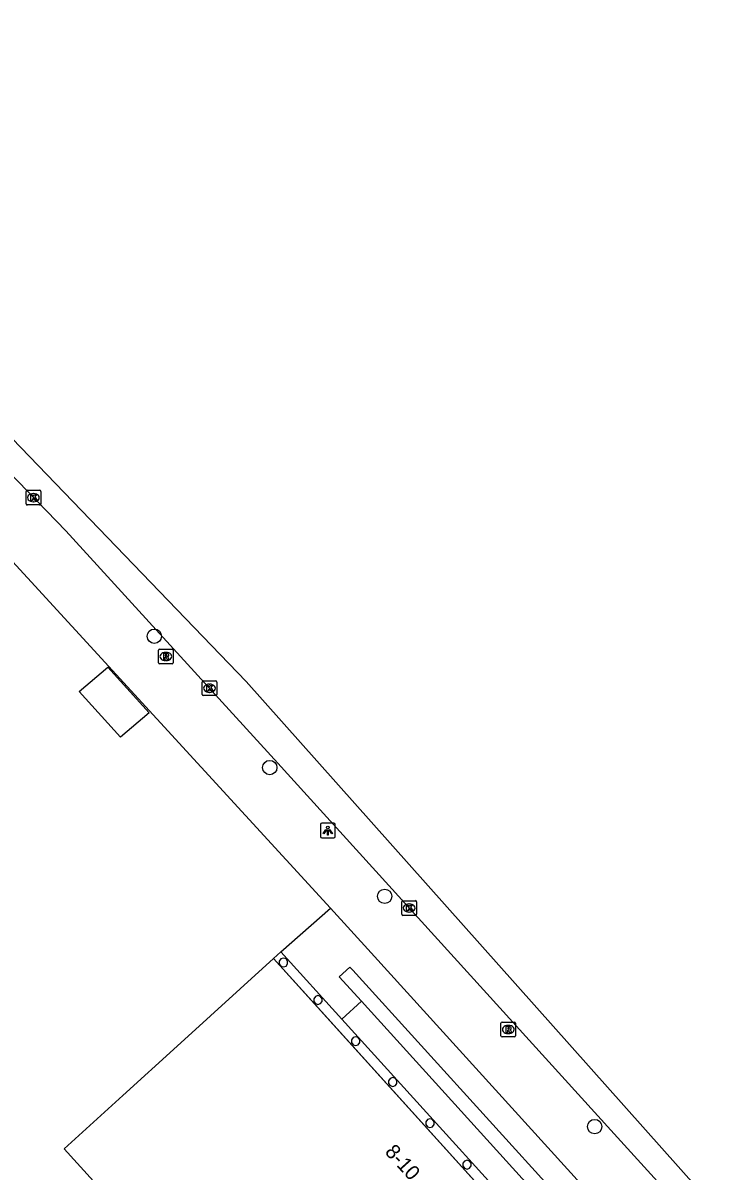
# Model space of a CAD drawing. Extents: x 161354 to 161876, y 382161 to 382804.
# Drawn here: x 161658.8 to 161706, y 382580.4 to 382658.6 of the extents above; entities that cross this region are included whole.
import ezdxf

# ---------------------------------------------------------------- set-up
doc = ezdxf.new("R2010")
doc.units = 0
for name, color, linetype in [('IMGEO_Boom', 7, 'Continuous'), ('IMGEO_Fietspad_gesloten', 7, 'Continuous'), ('IMGEO_Kolk', 7, 'Continuous'), ('IMGEO_Lichtpunt', 7, 'Continuous'), ('IMGEO_Muur', 7, 'Continuous'), ('IMGEO_Pand', 7, 'Continuous'), ('IMGEO_Pand_nummerreeks', 7, 'Continuous'), ('IMGEO_Pand_overbouw', 7, 'Continuous'), ('IMGEO_Rijbaan_lokaal_gesloten', 7, 'Continuous'), ('IMGEO_Rioolput', 7, 'Continuous'), ('IMGEO_Voetpad_gesloten', 7, 'Continuous'), ('IMGEO_Voetpad_open', 7, 'Continuous')]:
    doc.layers.add(name, color=color, linetype=linetype)

msp = doc.modelspace()

# ---------------------------------------------------------------- linework, layer by layer
at = {"layer": 'IMGEO_Boom'}
for centre in [(161667.742, 382616.798), (161675.607, 382607.853), (161683.435, 382599.084), (161697.739, 382583.399)]:
    msp.add_circle(centre, 0.489, dxfattribs=at)
at = {"layer": 'IMGEO_Fietspad_gesloten'}
msp.add_lwpolyline([(161645.871, 382640.073), (161646.136, 382639.799), (161650.877, 382635.381), (161656.463, 382629.372), (161661.71, 382623.972), (161676.15, 382608.16), (161698.844, 382583.161), (161704.285, 382577.171), (161705.643, 382575.646)], dxfattribs=at)
at = {"layer": 'IMGEO_Kolk'}
for p, q in [((161659.006, 382625.812), (161659.006, 382626.664)), ((161659.081, 382626.738), (161659.933, 382626.738)), ((161659.494, 382626.518), (161659.519, 382626.518)), ((161660.007, 382626.664), (161660.007, 382625.812)), ((161659.933, 382625.738), (161659.081, 382625.738)), ((161659.517, 382625.958), (161659.492, 382625.958)), ((161671, 382612.829), (161671, 382613.681)), ((161671.075, 382613.755), (161671.927, 382613.755)), ((161672.001, 382613.681), (161672.001, 382612.829)), ((161671.511, 382612.975), (161671.486, 382612.975)), ((161671.488, 382613.535), (161671.513, 382613.535)), ((161671.927, 382612.755), (161671.075, 382612.755)), ((161684.6, 382597.862), (161684.6, 382598.714)), ((161684.675, 382598.788), (161685.527, 382598.788)), ((161685.601, 382598.714), (161685.601, 382597.862)), ((161685.111, 382598.008), (161685.086, 382598.008)), ((161685.088, 382598.568), (161685.113, 382598.568)), ((161685.527, 382597.788), (161684.675, 382597.788))]:
    msp.add_line(p, q, dxfattribs=at)
for points in [[(161659.006, 382625.812), (161659.006, 382626.664)], [(161659.081, 382626.738), (161659.933, 382626.738)], [(161659.327, 382626.438), (161659.45, 382626.438), (161659.45, 382626.287), (161659.58, 382626.438), (161659.744, 382626.438), (161659.598, 382626.287), (161659.751, 382626.038), (161659.599, 382626.038), (161659.514, 382626.202), (161659.45, 382626.135), (161659.45, 382626.038), (161659.327, 382626.038), (161659.327, 382626.438)], [(161660.007, 382626.664), (161660.007, 382625.812)], [(161659.933, 382625.738), (161659.081, 382625.738)], [(161671, 382612.829), (161671, 382613.681)], [(161671.075, 382613.755), (161671.927, 382613.755)], [(161672.001, 382613.681), (161672.001, 382612.829)], [(161671.321, 382613.455), (161671.444, 382613.455), (161671.444, 382613.304), (161671.574, 382613.455), (161671.738, 382613.455), (161671.592, 382613.304), (161671.745, 382613.055), (161671.593, 382613.055), (161671.508, 382613.219), (161671.444, 382613.152), (161671.444, 382613.055), (161671.321, 382613.055), (161671.321, 382613.455)], [(161671.927, 382612.755), (161671.075, 382612.755)], [(161684.6, 382597.862), (161684.6, 382598.714)], [(161684.675, 382598.788), (161685.527, 382598.788)], [(161685.601, 382598.714), (161685.601, 382597.862)], [(161684.921, 382598.488), (161685.044, 382598.488), (161685.044, 382598.337), (161685.174, 382598.488), (161685.338, 382598.488), (161685.192, 382598.337), (161685.345, 382598.088), (161685.193, 382598.088), (161685.108, 382598.252), (161685.044, 382598.185), (161685.044, 382598.088), (161684.921, 382598.088), (161684.921, 382598.488)], [(161685.527, 382597.788), (161684.675, 382597.788)]]:
    msp.add_lwpolyline(points, dxfattribs=at)
for centre, start, end in [((161659.083, 382626.662), 91.55205, 178.44795), ((161659.083, 382626.662), 91.55205, 178.44795), ((161659.931, 382626.662), 1.55205, 88.44795), ((161659.931, 382626.662), 1.55205, 88.44795), ((161659.083, 382625.814), 181.55205, 268.44795), ((161659.083, 382625.814), 181.55205, 268.44795), ((161659.931, 382625.814), 271.55205, 358.44795), ((161659.931, 382625.814), 271.55205, 358.44795), ((161671.077, 382613.679), 91.55205, 178.44795), ((161671.077, 382613.679), 91.55205, 178.44795), ((161671.925, 382613.679), 1.55205, 88.44795), ((161671.925, 382613.679), 1.55205, 88.44795), ((161671.077, 382612.831), 181.55205, 268.44795), ((161671.077, 382612.831), 181.55205, 268.44795), ((161671.925, 382612.831), 271.55205, 358.44795), ((161671.925, 382612.831), 271.55205, 358.44795), ((161684.677, 382598.712), 91.55205, 178.44795), ((161684.677, 382598.712), 91.55205, 178.44795), ((161685.525, 382598.712), 1.55205, 88.44795), ((161685.525, 382598.712), 1.55205, 88.44795), ((161684.677, 382597.864), 181.55205, 268.44795), ((161684.677, 382597.864), 181.55205, 268.44795), ((161685.525, 382597.864), 271.55205, 358.44795), ((161685.525, 382597.864), 271.55205, 358.44795)]:
    msp.add_arc(centre, 0.0765, start, end, dxfattribs=at)
for centre, major_axis, ratio, start_param, end_param in [((161659.493, 382626.238), (-0.387, 0.002), 0.722429, 4.712389, 7.853982), ((161659.518, 382626.238), (-0.39, 0.002), 0.717154, 1.570796, 4.712389), ((161671.487, 382613.255), (-0.387, 0.002), 0.722429, 4.712389, 7.853982), ((161671.512, 382613.255), (-0.39, 0.002), 0.717154, 1.570796, 4.712389), ((161685.087, 382598.288), (-0.387, 0.002), 0.722429, 4.712389, 7.853982), ((161685.112, 382598.288), (-0.39, 0.002), 0.717154, 1.570796, 4.712389)]:
    msp.add_ellipse(centre, major_axis=major_axis, ratio=ratio, start_param=start_param, end_param=end_param, dxfattribs=at)
at = {"layer": 'IMGEO_Lichtpunt'}
for p, q in [((161679.061, 382603.967), (161679.061, 382603.16)), ((161679.061, 382603.967), (161679.061, 382603.16)), ((161679.963, 382604.062), (161679.155, 382604.062)), ((161679.963, 382604.062), (161679.155, 382604.062)), ((161680.057, 382603.16), (161680.057, 382603.967)), ((161680.057, 382603.16), (161680.057, 382603.967)), ((161679.155, 382603.066), (161679.963, 382603.066)), ((161679.155, 382603.066), (161679.963, 382603.066))]:
    msp.add_line(p, q, dxfattribs=at)
for points in [[(161679.435, 382603.631), (161679.474, 382603.603), (161679.286, 382603.341), (161679.248, 382603.368), (161679.435, 382603.631)], [(161679.537, 382603.583), (161679.584, 382603.583), (161679.584, 382603.261), (161679.537, 382603.261), (161679.537, 382603.583)], [(161679.647, 382603.603), (161679.685, 382603.63), (161679.872, 382603.368), (161679.833, 382603.34), (161679.647, 382603.603)]]:
    msp.add_lwpolyline(points, dxfattribs=at)
msp.add_circle((161679.56, 382603.765), 0.0994, dxfattribs=at)
for centre, start, end in [((161679.155, 382603.967), 90, 180), ((161679.155, 382603.967), 90, 180), ((161679.963, 382603.967), 0, 90), ((161679.963, 382603.967), 0, 90), ((161679.155, 382603.16), 180, 270), ((161679.155, 382603.16), 180, 270), ((161679.963, 382603.16), 270, 0), ((161679.963, 382603.16), 270, 360)]:
    msp.add_arc(centre, 0.0946, start, end, dxfattribs=at)
at = {"layer": 'IMGEO_Muur'}
msp.add_lwpolyline([(161653.29, 382627.1), (161679.75, 382598.28)], dxfattribs=at)
at = {"layer": 'IMGEO_Pand'}
for points in [[(161662.617, 382613.037), (161664.571, 382614.69), (161667.401, 382611.575), (161665.447, 382609.922), (161662.617, 382613.037)], [(161664.71, 382578.468), (161661.6, 382581.894), (161665.593, 382585.519), (161669.295, 382588.879), (161675.871, 382594.848)], [(161694.808, 382570.257), (161694.144, 382570.989), (161695.962, 382572.626), (161678.502, 382591.938), (161675.871, 382594.848)], [(161676.539, 382594.277), (161676.715, 382594.334), (161676.824, 382594.484), (161676.824, 382594.67), (161676.715, 382594.82), (161676.539, 382594.877), (161676.363, 382594.82), (161676.254, 382594.67), (161676.254, 382594.484), (161676.363, 382594.334), (161676.539, 382594.277)], [(161678.891, 382591.72), (161679.067, 382591.777), (161679.176, 382591.927), (161679.176, 382592.113), (161679.067, 382592.263), (161678.891, 382592.32), (161678.715, 382592.263), (161678.606, 382592.113), (161678.606, 382591.927), (161678.715, 382591.777), (161678.891, 382591.72)], [(161681.455, 382588.917), (161681.631, 382588.974), (161681.74, 382589.124), (161681.74, 382589.31), (161681.631, 382589.46), (161681.455, 382589.517), (161681.279, 382589.46), (161681.17, 382589.31), (161681.17, 382589.124), (161681.279, 382588.974), (161681.455, 382588.917)], [(161683.986, 382586.133), (161684.162, 382586.19), (161684.271, 382586.34), (161684.271, 382586.526), (161684.162, 382586.676), (161683.986, 382586.733), (161683.81, 382586.676), (161683.701, 382586.526), (161683.701, 382586.34), (161683.81, 382586.19), (161683.986, 382586.133)], [(161686.518, 382583.338), (161686.694, 382583.395), (161686.803, 382583.545), (161686.803, 382583.731), (161686.694, 382583.881), (161686.518, 382583.938), (161686.342, 382583.881), (161686.233, 382583.731), (161686.233, 382583.545), (161686.342, 382583.395), (161686.518, 382583.338)], [(161689.047, 382580.511), (161689.223, 382580.568), (161689.332, 382580.718), (161689.332, 382580.904), (161689.223, 382581.054), (161689.047, 382581.111), (161688.871, 382581.054), (161688.762, 382580.904), (161688.762, 382580.718), (161688.871, 382580.568), (161689.047, 382580.511)]]:
    msp.add_lwpolyline(points, dxfattribs=at)
at = {"layer": 'IMGEO_Pand_overbouw'}
msp.add_lwpolyline([(161697.168, 382572.377), (161680.52, 382590.719), (161676.366, 382595.297), (161675.871, 382594.848), (161695.962, 382572.626)], dxfattribs=at)
at = {"layer": 'IMGEO_Rijbaan_lokaal_gesloten'}
msp.add_lwpolyline([(161575.378, 382721.548), (161577.619, 382719.049), (161589.767, 382705.692), (161601.665, 382692.722), (161616.607, 382676.142), (161624.391, 382667.348), (161636.242, 382654.182), (161636.579, 382653.807), (161653.899, 382634.564), (161673.989, 382613.712), (161706.007, 382577.787), (161705.643, 382575.646)], dxfattribs=at)
at = {"layer": 'IMGEO_Rioolput'}
for p, q in [((161668.103, 382615.92), (161668.955, 382615.92)), ((161668.028, 382614.994), (161668.028, 382615.846)), ((161668.539, 382615.14), (161668.514, 382615.14)), ((161668.516, 382615.7), (161668.541, 382615.7)), ((161669.029, 382615.846), (161669.029, 382614.994)), ((161668.955, 382614.92), (161668.103, 382614.92)), ((161691.355, 382589.59), (161691.355, 382590.442)), ((161691.43, 382590.516), (161692.282, 382590.516)), ((161691.843, 382590.296), (161691.868, 382590.296)), ((161692.356, 382590.442), (161692.356, 382589.59)), ((161692.282, 382589.516), (161691.43, 382589.516)), ((161691.866, 382589.736), (161691.841, 382589.736))]:
    msp.add_line(p, q, dxfattribs=at)
for points in [[(161668.103, 382615.92), (161668.955, 382615.92)], [(161668.028, 382614.994), (161668.028, 382615.846)], [(161668.617, 382615.618), (161668.365, 382615.62), (161668.365, 382615.22)], [(161668.365, 382615.22), (161668.489, 382615.22), (161668.489, 382615.382), (161668.5, 382615.382)], [(161668.543, 382615.539), (161668.489, 382615.539), (161668.489, 382615.458)], [(161668.489, 382615.458), (161668.541, 382615.458)], [(161668.547, 382615.353), (161668.618, 382615.22), (161668.758, 382615.22), (161668.693, 382615.346)], [(161669.029, 382615.846), (161669.029, 382614.994)], [(161668.955, 382614.92), (161668.103, 382614.92)], [(161691.355, 382589.59), (161691.355, 382590.442)], [(161691.43, 382590.516), (161692.282, 382590.516)], [(161691.944, 382590.214), (161691.692, 382590.216), (161691.692, 382589.816)], [(161691.87, 382590.135), (161691.816, 382590.135), (161691.816, 382590.054)], [(161692.356, 382590.442), (161692.356, 382589.59)], [(161692.282, 382589.516), (161691.43, 382589.516)], [(161691.692, 382589.816), (161691.816, 382589.816), (161691.816, 382589.978), (161691.827, 382589.978)], [(161691.816, 382590.054), (161691.868, 382590.054)], [(161691.874, 382589.949), (161691.945, 382589.816), (161692.085, 382589.816), (161692.02, 382589.942)]]:
    msp.add_lwpolyline(points, dxfattribs=at)
for centre, radius, start, end in [((161668.105, 382615.844), 0.0765, 91.55205, 178.44795), ((161668.105, 382615.844), 0.0765, 91.55205, 178.44795), ((161668.953, 382615.844), 0.0765, 1.55205, 88.44795), ((161668.953, 382615.844), 0.0765, 1.55205, 88.44795), ((161668.499, 382615.329), 0.0533, 26.02933, 88.69889), ((161668.525, 382615.647), 0.19, 274.7715, 282.96867), ((161668.549, 382615.443), 0.0964, 77.00612, 93.18647), ((161668.563, 382615.5), 0.0378, 276.66336, 79.67722), ((161668.616, 382615.508), 0.109, 350.36119, 89.41601), ((161668.614, 382615.508), 0.112, 277.58423, 350.98172), ((161668.598, 382615.293), 0.108, 29.51342, 73.79051), ((161668.105, 382614.996), 0.0765, 181.55205, 268.44795), ((161668.105, 382614.996), 0.0765, 181.55205, 268.44795), ((161668.953, 382614.996), 0.0765, 271.55205, 358.44795), ((161668.953, 382614.996), 0.0765, 271.55205, 358.44795), ((161691.432, 382590.44), 0.0765, 91.55205, 178.44795), ((161691.432, 382590.44), 0.0765, 91.55205, 178.44795), ((161691.876, 382590.039), 0.0964, 77.00612, 93.18647), ((161691.89, 382590.096), 0.0378, 276.66336, 79.67722), ((161691.943, 382590.104), 0.109, 350.36119, 89.41601), ((161692.28, 382590.44), 0.0765, 1.55205, 88.44795), ((161692.28, 382590.44), 0.0765, 1.55205, 88.44795), ((161691.432, 382589.592), 0.0765, 181.55205, 268.44795), ((161691.432, 382589.592), 0.0765, 181.55205, 268.44795), ((161691.826, 382589.925), 0.0533, 26.02933, 88.69889), ((161691.852, 382590.243), 0.19, 274.7715, 282.96867), ((161691.941, 382590.104), 0.112, 277.58423, 350.98172), ((161691.925, 382589.889), 0.108, 29.51342, 73.79051), ((161692.28, 382589.592), 0.0765, 271.55205, 358.44795), ((161692.28, 382589.592), 0.0765, 271.55205, 358.44795)]:
    msp.add_arc(centre, radius, start, end, dxfattribs=at)
for centre, major_axis, ratio, start_param, end_param in [((161668.515, 382615.42), (-0.387, 0.002), 0.722429, 4.712389, 7.853982), ((161668.54, 382615.42), (-0.39, 0.002), 0.717154, 1.570796, 4.712389), ((161691.842, 382590.016), (-0.387, 0.002), 0.722429, 4.712389, 7.853982), ((161691.867, 382590.016), (-0.39, 0.002), 0.717154, 1.570796, 4.712389)]:
    msp.add_ellipse(centre, major_axis=major_axis, ratio=ratio, start_param=start_param, end_param=end_param, dxfattribs=at)
at = {"layer": 'IMGEO_Voetpad_gesloten'}
for points in [[(161697.816, 382571.661), (161699.891, 382573.522), (161681.259, 382594.056), (161681.066, 382594.264), (161680.342, 382593.591), (161681.865, 382591.932)], [(161697.168, 382572.377), (161698.504, 382573.577), (161681.865, 382591.932)]]:
    msp.add_lwpolyline(points, dxfattribs=at)
at = {"layer": 'IMGEO_Voetpad_open'}
for points in [[(161679.75, 382598.28), (161653.29, 382627.1), (161642.272, 382638.554)], [(161676.366, 382595.297), (161679.75, 382598.28)], [(161679.75, 382598.28), (161682.518, 382595.225), (161696.997, 382579.273), (161702.259, 382573.539)], [(161675.871, 382594.848), (161676.366, 382595.297)], [(161676.366, 382595.297), (161680.52, 382590.719)], [(161681.865, 382591.932), (161680.52, 382590.719)], [(161680.52, 382590.719), (161697.168, 382572.377)]]:
    msp.add_lwpolyline(points, dxfattribs=at)

# ---------------------------------------------------------------- texts
at = {"layer": 'IMGEO_Pand_nummerreeks'}
msp.add_text('8-10', height=1, rotation=312.19564, dxfattribs=at).set_placement((161683.397, 382581.637))

doc.saveas('drawing.dxf')
